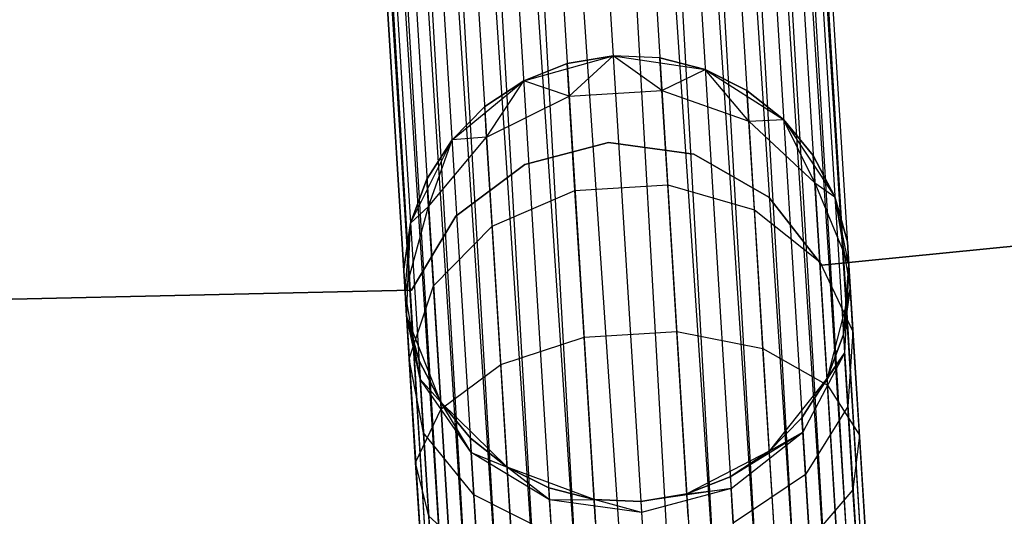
# Model space of a CAD drawing. Extents: x -102 to 102, y -101 to 102.
# Tile 276 of 481: x 1.04 to 5.44, y -61.42 to -59.2. Entities that reach past the tile are written whole.
import ezdxf

# ---------------------------------------------------------------- set-up
doc = ezdxf.new("R2010")
doc.units = 0
doc.header["$LTSCALE"] = 25.4
doc.layers.get('0').update_dxf_attribs({"linetype": 'CONTINUOUS'})

# ---------------------------------------------------------------- blocks, each defined once
blk = doc.blocks.new('NL2500011659_STL')
at = {"color": 0}
for p, q in [((3.687, -43.1288, -7.3955), (5.9882, -80.4389, -7.3955)), ((3.687, -43.1288, -7.6045), (5.9882, -80.4389, -7.3955)), ((5.9449, -80.4415, -7.809), (3.687, -43.1288, -7.6045)), ((3.687, -43.1288, -7.6045), (5.9882, -80.4389, -7.3955)), ((3.687, -43.1288, -7.3955), (5.9882, -80.4389, -7.3955)), ((5.9449, -80.4415, -7.809), (3.687, -43.1288, -7.6045)), ((5.5823, -80.4639, -6.691), (3.1004, -43.165, -6.5865)), ((3.1004, -43.165, -6.5865), (5.2031, -80.4873, -6.5218)), ((3.1004, -43.165, -6.5865), (5.2031, -80.4873, -6.5218)), ((5.5823, -80.4639, -6.691), (3.1004, -43.165, -6.5865)), ((3.1004, -43.165, -8.4135), (5.4016, -80.4751, -8.4135)), ((3.1004, -43.165, -8.4135), (5.4016, -80.4751, -8.4135)), ((3.2811, -43.1538, -6.691), (5.5823, -80.4639, -6.691)), ((3.2811, -43.1538, -6.691), (5.5823, -80.4639, -6.691)), ((5.4016, -80.4751, -8.4135), (3.2811, -43.1538, -8.309)), ((3.2811, -43.1538, -8.309), (5.7373, -80.4543, -8.1691)), ((3.2811, -43.1538, -8.309), (5.7373, -80.4543, -8.1691)), ((5.4016, -80.4751, -8.4135), (3.2811, -43.1538, -8.309)), ((5.86, -80.4468, -7), (3.4361, -43.1443, -6.8309)), ((3.4361, -43.1443, -6.8309), (5.5823, -80.4639, -6.691)), ((3.4361, -43.1443, -6.8309), (5.5823, -80.4639, -6.691)), ((5.86, -80.4468, -7), (3.4361, -43.1443, -6.8309)), ((3.4361, -43.1443, -8.1691), (5.7373, -80.4543, -8.1691)), ((3.4361, -43.1443, -8.1691), (5.7373, -80.4543, -8.1691)), ((3.5588, -43.1367, -7), (5.86, -80.4468, -7)), ((3.5588, -43.1367, -7), (5.86, -80.4468, -7)), ((5.7373, -80.4543, -8.1691), (3.5588, -43.1367, -8)), ((3.5588, -43.1367, -8), (5.9449, -80.4415, -7.809)), ((3.5588, -43.1367, -8), (5.9449, -80.4415, -7.809)), ((5.7373, -80.4543, -8.1691), (3.5588, -43.1367, -8)), ((5.9882, -80.4389, -7.3955), (3.6437, -43.1315, -7.191)), ((3.6437, -43.1315, -7.191), (5.86, -80.4468, -7)), ((3.6437, -43.1315, -7.191), (5.86, -80.4468, -7)), ((5.9882, -80.4389, -7.3955), (3.6437, -43.1315, -7.191)), ((3.6437, -43.1315, -7.809), (5.9449, -80.4415, -7.809)), ((3.6437, -43.1315, -7.809), (5.9449, -80.4415, -7.809)), ((2.2884, -43.2151, -8.4135), (4.5896, -80.5251, -8.4135)), ((2.2884, -43.2151, -8.4135), (4.5896, -80.5251, -8.4135)), ((4.7881, -80.5129, -6.5218), (2.2884, -43.2151, -6.5865)), ((2.2884, -43.2151, -6.5865), (4.4089, -80.5363, -6.691)), ((2.2884, -43.2151, -6.5865), (4.4089, -80.5363, -6.691)), ((4.7881, -80.5129, -6.5218), (2.2884, -43.2151, -6.5865)), ((4.5896, -80.5251, -8.4135), (2.4869, -43.2028, -8.4782)), ((2.4869, -43.2028, -8.4782), (4.9956, -80.5001, -8.5)), ((4.5896, -80.5251, -8.4135), (2.4869, -43.2028, -8.4782)), ((2.4869, -43.2028, -6.5218), (4.7881, -80.5129, -6.5218)), ((2.4869, -43.2028, -6.5218), (4.7881, -80.5129, -6.5218)), ((2.4869, -43.2028, -8.4782), (4.9956, -80.5001, -8.5)), ((2.6944, -43.19, -6.5), (4.9956, -80.5001, -6.5)), ((2.6944, -43.19, -6.5), (4.9956, -80.5001, -6.5)), ((2.6944, -43.19, -8.5), (4.9956, -80.5001, -8.5)), ((2.6944, -43.19, -8.5), (4.9956, -80.5001, -8.5)), ((2.9019, -43.1772, -6.5218), (5.2031, -80.4873, -6.5218)), ((2.9019, -43.1772, -6.5218), (5.2031, -80.4873, -6.5218)), ((2.9019, -43.1772, -8.4782), (4.9956, -80.5001, -8.5)), ((2.9019, -43.1772, -8.4782), (4.9956, -80.5001, -8.5)), ((2.9019, -43.1772, -8.4782), (5.4016, -80.4751, -8.4135)), ((2.9019, -43.1772, -8.4782), (5.4016, -80.4751, -8.4135)), ((4.003, -80.5613, -7.3955), (1.7018, -43.2512, -7.6045)), ((1.7018, -43.2512, -7.3955), (4.003, -80.5613, -7.3955)), ((4.003, -80.5613, -7.3955), (1.7018, -43.2512, -7.6045)), ((1.7018, -43.2512, -7.6045), (4.0464, -80.5586, -7.809)), ((1.7018, -43.2512, -7.6045), (4.0464, -80.5586, -7.809)), ((1.7018, -43.2512, -7.3955), (4.003, -80.5613, -7.3955)), ((1.7452, -43.2486, -7.809), (4.0464, -80.5586, -7.809)), ((1.7452, -43.2486, -7.809), (4.0464, -80.5586, -7.809)), ((4.1312, -80.5534, -7), (1.7452, -43.2486, -7.191)), ((1.7452, -43.2486, -7.191), (4.003, -80.5613, -7.3955)), ((1.7452, -43.2486, -7.191), (4.003, -80.5613, -7.3955)), ((4.1312, -80.5534, -7), (1.7452, -43.2486, -7.191)), ((4.0464, -80.5586, -7.809), (1.83, -43.2433, -8)), ((1.83, -43.2433, -8), (4.2539, -80.5458, -8.1691)), ((1.83, -43.2433, -8), (4.2539, -80.5458, -8.1691)), ((4.0464, -80.5586, -7.809), (1.83, -43.2433, -8)), ((1.83, -43.2433, -7), (4.1312, -80.5534, -7)), ((1.83, -43.2433, -7), (4.1312, -80.5534, -7)), ((1.9527, -43.2358, -8.1691), (4.2539, -80.5458, -8.1691)), ((1.9527, -43.2358, -8.1691), (4.2539, -80.5458, -8.1691)), ((4.4089, -80.5363, -6.691), (1.9527, -43.2358, -6.8309)), ((1.9527, -43.2358, -6.8309), (4.1312, -80.5534, -7)), ((1.9527, -43.2358, -6.8309), (4.1312, -80.5534, -7)), ((4.4089, -80.5363, -6.691), (1.9527, -43.2358, -6.8309)), ((4.2539, -80.5458, -8.1691), (2.1077, -43.2262, -8.309)), ((2.1077, -43.2262, -8.309), (4.5896, -80.5251, -8.4135)), ((2.1077, -43.2262, -8.309), (4.5896, -80.5251, -8.4135)), ((4.2539, -80.5458, -8.1691), (2.1077, -43.2262, -8.309)), ((2.1077, -43.2262, -6.691), (4.4089, -80.5363, -6.691)), ((2.1077, -43.2262, -6.691), (4.4089, -80.5363, -6.691)), ((3.291, -59.4706, -314), (3.6917, -59.3593, -314)), ((3.291, -59.4706, -314), (3.6917, -59.3593, -314)), ((3.6917, -59.3593, -309.5), (3.4855, -59.3939, -309.5)), ((3.4855, -59.3939, -309.5), (3.6917, -59.3593, -314)), ((3.6917, -59.3593, -309.5), (3.4855, -59.3939, -309.5)), ((3.4855, -59.3939, -309.5), (3.6917, -59.3593, -314)), ((3.4945, -59.5394, -308.5797), (3.6917, -59.3593, -309.5)), ((3.4945, -59.5394, -308.5797), (3.6917, -59.3593, -309.5)), ((3.6917, -59.3593, -314), (4.103, -59.4205, -314)), ((3.9095, -59.5138, -308.5797), (3.6917, -59.3593, -309.5)), ((3.9095, -59.5138, -308.5797), (3.6917, -59.3593, -309.5)), ((3.9006, -59.3683, -309.5), (3.6917, -59.3593, -309.5)), ((3.6917, -59.3593, -309.5), (3.6917, -59.3593, -314)), ((3.6917, -59.3593, -309.5), (3.6917, -59.3593, -314)), ((3.9006, -59.3683, -309.5), (3.6917, -59.3593, -309.5)), ((3.9006, -59.3683, -309.5), (3.6917, -59.3593, -314)), ((3.9006, -59.3683, -309.5), (3.6917, -59.3593, -314)), ((3.6917, -59.3593, -314), (4.103, -59.4205, -314)), ((3.9095, -59.5138, -308.5797), (3.9006, -59.3683, -309.5)), ((3.9095, -59.5138, -308.5797), (3.9006, -59.3683, -309.5)), ((4.103, -59.4205, -309.5), (3.9006, -59.3683, -309.5)), ((3.9006, -59.3683, -309.5), (4.103, -59.4205, -314)), ((3.9006, -59.3683, -309.5), (4.103, -59.4205, -314)), ((4.103, -59.4205, -309.5), (3.9006, -59.3683, -309.5)), ((3.4855, -59.3939, -309.5), (3.291, -59.4706, -309.5)), ((3.291, -59.4706, -314), (3.4855, -59.3939, -309.5)), ((3.4855, -59.3939, -309.5), (3.291, -59.4706, -309.5)), ((3.291, -59.4706, -314), (3.4855, -59.3939, -309.5)), ((3.4945, -59.5394, -308.5797), (3.4855, -59.3939, -309.5)), ((3.4945, -59.5394, -308.5797), (3.4855, -59.3939, -309.5)), ((3.9095, -59.5138, -308.5797), (4.103, -59.4205, -309.5)), ((3.9095, -59.5138, -308.5797), (4.103, -59.4205, -309.5)), ((4.103, -59.4205, -314), (4.4538, -59.6438, -314)), ((4.2986, -59.651, -308.632), (4.103, -59.4205, -309.5)), ((4.2986, -59.651, -308.632), (4.103, -59.4205, -309.5)), ((4.2901, -59.5137, -309.5), (4.103, -59.4205, -309.5)), ((4.103, -59.4205, -314), (4.2901, -59.5137, -309.5)), ((4.103, -59.4205, -314), (4.4538, -59.6438, -314)), ((4.103, -59.4205, -309.5), (4.103, -59.4205, -314)), ((4.103, -59.4205, -309.5), (4.103, -59.4205, -314)), ((4.2901, -59.5137, -309.5), (4.103, -59.4205, -309.5)), ((4.103, -59.4205, -314), (4.2901, -59.5137, -309.5)), ((2.9703, -59.7353, -314), (3.291, -59.4706, -314)), ((2.9703, -59.7353, -314), (3.291, -59.4706, -314)), ((3.291, -59.4706, -309.5), (3.1168, -59.5861, -309.5)), ((3.1168, -59.5861, -309.5), (3.291, -59.4706, -314)), ((3.1168, -59.5861, -309.5), (3.291, -59.4706, -314)), ((3.291, -59.4706, -309.5), (3.1168, -59.5861, -309.5)), ((3.1252, -59.7233, -308.632), (3.291, -59.4706, -309.5)), ((3.1252, -59.7233, -308.632), (3.291, -59.4706, -309.5)), ((3.4945, -59.5394, -308.5797), (3.291, -59.4706, -309.5)), ((3.4945, -59.5394, -308.5797), (3.291, -59.4706, -309.5)), ((3.291, -59.4706, -309.5), (3.291, -59.4706, -314)), ((3.291, -59.4706, -309.5), (3.291, -59.4706, -314)), ((3.4945, -59.5394, -308.5797), (3.9095, -59.5138, -308.5797)), ((3.4945, -59.5394, -308.5797), (3.9095, -59.5138, -308.5797)), ((3.9095, -59.5138, -308.5797), (4.2986, -59.651, -308.632)), ((3.9356, -59.936, -307.7495), (3.9095, -59.5138, -308.5797)), ((3.9356, -59.936, -307.7495), (3.9095, -59.5138, -308.5797)), ((3.9095, -59.5138, -308.5797), (4.2986, -59.651, -308.632)), ((4.2986, -59.651, -308.632), (4.2901, -59.5137, -309.5)), ((4.2986, -59.651, -308.632), (4.2901, -59.5137, -309.5)), ((4.4538, -59.6438, -309.5), (4.2901, -59.5137, -309.5)), ((4.2901, -59.5137, -309.5), (4.4538, -59.6438, -314)), ((4.2901, -59.5137, -309.5), (4.4538, -59.6438, -314)), ((4.4538, -59.6438, -309.5), (4.2901, -59.5137, -309.5)), ((3.1252, -59.7233, -308.632), (3.4945, -59.5394, -308.5797)), ((3.1252, -59.7233, -308.632), (3.4945, -59.5394, -308.5797)), ((3.5205, -59.9616, -307.7495), (3.4945, -59.5394, -308.5797)), ((3.5205, -59.9616, -307.7495), (3.4945, -59.5394, -308.5797)), ((3.1168, -59.5861, -309.5), (2.9703, -59.7353, -309.5)), ((2.9703, -59.7353, -314), (3.1168, -59.5861, -309.5)), ((3.1168, -59.5861, -309.5), (2.9703, -59.7353, -309.5)), ((2.9703, -59.7353, -314), (3.1168, -59.5861, -309.5)), ((3.1252, -59.7233, -308.632), (3.1168, -59.5861, -309.5)), ((3.1252, -59.7233, -308.632), (3.1168, -59.5861, -309.5)), ((4.2986, -59.651, -308.632), (4.4538, -59.6438, -309.5)), ((4.2986, -59.651, -308.632), (4.4538, -59.6438, -309.5)), ((4.4538, -59.6438, -314), (4.6835, -59.9904, -314)), ((4.5944, -59.9272, -308.7274), (4.4538, -59.6438, -309.5)), ((4.5944, -59.9272, -308.7274), (4.4538, -59.6438, -309.5)), ((4.5869, -59.805, -309.5), (4.4538, -59.6438, -309.5)), ((4.4538, -59.6438, -314), (4.5869, -59.805, -309.5)), ((4.4538, -59.6438, -314), (4.6835, -59.9904, -314)), ((4.4538, -59.6438, -309.5), (4.4538, -59.6438, -314)), ((4.4538, -59.6438, -309.5), (4.4538, -59.6438, -314)), ((4.5869, -59.805, -309.5), (4.4538, -59.6438, -309.5)), ((4.4538, -59.6438, -314), (4.5869, -59.805, -309.5)), ((4.2986, -59.651, -308.632), (4.5944, -59.9272, -308.7274)), ((4.3231, -60.0492, -307.8489), (4.2986, -59.651, -308.632)), ((4.3231, -60.0492, -307.8489), (4.2986, -59.651, -308.632)), ((4.2986, -59.651, -308.632), (4.5944, -59.9272, -308.7274)), ((2.785, -60.1075, -314), (2.9703, -59.7353, -314)), ((2.785, -60.1075, -314), (2.9703, -59.7353, -314)), ((2.9703, -59.7353, -309.5), (2.8581, -59.9117, -309.5)), ((2.8581, -59.9117, -309.5), (2.9703, -59.7353, -314)), ((2.8581, -59.9117, -309.5), (2.9703, -59.7353, -314)), ((2.9703, -59.7353, -309.5), (2.8581, -59.9117, -309.5)), ((2.8656, -60.0338, -308.7274), (3.1252, -59.7233, -308.632)), ((2.8656, -60.0338, -308.7274), (3.1252, -59.7233, -308.632)), ((2.8656, -60.0338, -308.7274), (2.9703, -59.7353, -309.5)), ((2.8656, -60.0338, -308.7274), (2.9703, -59.7353, -309.5)), ((3.1252, -59.7233, -308.632), (2.9703, -59.7353, -309.5)), ((3.1252, -59.7233, -308.632), (2.9703, -59.7353, -309.5)), ((2.9703, -59.7353, -309.5), (2.9703, -59.7353, -314)), ((2.9703, -59.7353, -309.5), (2.9703, -59.7353, -314)), ((3.1498, -60.1216, -307.8489), (3.1252, -59.7233, -308.632)), ((3.1498, -60.1216, -307.8489), (3.1252, -59.7233, -308.632)), ((3.6701, -59.7476, -312), (3.2964, -59.8451, -312)), ((3.2964, -59.8451, -314), (3.6701, -59.7476, -314)), ((3.2964, -59.8451, -314), (3.6701, -59.7476, -314)), ((3.6701, -59.7476, -312), (3.2964, -59.8451, -312)), ((4.0529, -59.7989, -312), (3.6701, -59.7476, -312)), ((3.6701, -59.7476, -312), (3.6701, -59.7476, -314)), ((3.6701, -59.7476, -314), (4.0529, -59.7989, -314)), ((3.6701, -59.7476, -312), (3.6701, -59.7476, -314)), ((3.6701, -59.7476, -314), (4.0529, -59.7989, -314)), ((4.0529, -59.7989, -312), (3.6701, -59.7476, -312)), ((4.3877, -59.9914, -312), (4.0529, -59.7989, -312)), ((4.0529, -59.7989, -312), (4.0529, -59.7989, -314)), ((4.0529, -59.7989, -314), (4.3877, -59.9914, -314)), ((4.0529, -59.7989, -312), (4.0529, -59.7989, -314)), ((4.0529, -59.7989, -314), (4.3877, -59.9914, -314)), ((4.3877, -59.9914, -312), (4.0529, -59.7989, -312)), ((4.5944, -59.9272, -308.7274), (4.5869, -59.805, -309.5)), ((4.5944, -59.9272, -308.7274), (4.5869, -59.805, -309.5)), ((4.6835, -59.9904, -309.5), (4.5869, -59.805, -309.5)), ((4.5869, -59.805, -309.5), (4.6835, -59.9904, -314)), ((4.5869, -59.805, -309.5), (4.6835, -59.9904, -314)), ((4.6835, -59.9904, -309.5), (4.5869, -59.805, -309.5)), ((3.2964, -59.8451, -312), (2.9876, -60.0771, -312)), ((2.9876, -60.0771, -314), (3.2964, -59.8451, -314)), ((2.9876, -60.0771, -314), (3.2964, -59.8451, -314)), ((3.2964, -59.8451, -312), (2.9876, -60.0771, -312)), ((3.2964, -59.8451, -312), (3.2964, -59.8451, -314)), ((3.2964, -59.8451, -312), (3.2964, -59.8451, -314)), ((2.8581, -59.9117, -309.5), (2.785, -60.1075, -309.5)), ((2.785, -60.1075, -314), (2.8581, -59.9117, -309.5)), ((2.8581, -59.9117, -309.5), (2.785, -60.1075, -309.5)), ((2.785, -60.1075, -314), (2.8581, -59.9117, -309.5)), ((2.8656, -60.0338, -308.7274), (2.8581, -59.9117, -309.5)), ((2.8656, -60.0338, -308.7274), (2.8581, -59.9117, -309.5)), ((3.5205, -59.9616, -307.7495), (3.9356, -59.936, -307.7495)), ((3.5205, -59.9616, -307.7495), (3.9356, -59.936, -307.7495)), ((3.9356, -59.936, -307.7495), (4.3231, -60.0492, -307.8489)), ((3.9761, -60.5936, -307.0906), (3.9356, -59.936, -307.7495)), ((3.9761, -60.5936, -307.0906), (3.9356, -59.936, -307.7495)), ((3.9356, -59.936, -307.7495), (4.3231, -60.0492, -307.8489)), ((4.5944, -59.9272, -308.7274), (4.6835, -59.9904, -309.5)), ((4.5944, -59.9272, -308.7274), (4.6835, -59.9904, -309.5)), ((4.5944, -59.9272, -308.7274), (4.7458, -60.2947, -308.8497)), ((4.6162, -60.2816, -308.0305), (4.5944, -59.9272, -308.7274)), ((4.6162, -60.2816, -308.0305), (4.5944, -59.9272, -308.7274)), ((4.5944, -59.9272, -308.7274), (4.7458, -60.2947, -308.8497)), ((3.1498, -60.1216, -307.8489), (3.5205, -59.9616, -307.7495)), ((3.1498, -60.1216, -307.8489), (3.5205, -59.9616, -307.7495)), ((3.5611, -60.6192, -307.0906), (3.5205, -59.9616, -307.7495)), ((3.5611, -60.6192, -307.0906), (3.5205, -59.9616, -307.7495)), ((4.6246, -60.2965, -312), (4.3877, -59.9914, -312)), ((4.3877, -59.9914, -312), (4.3877, -59.9914, -314)), ((4.3877, -59.9914, -314), (4.6246, -60.2965, -314)), ((4.3877, -59.9914, -312), (4.3877, -59.9914, -314)), ((4.3877, -59.9914, -314), (4.6246, -60.2965, -314)), ((4.6246, -60.2965, -312), (4.3877, -59.9914, -312)), ((4.6835, -59.9904, -314), (4.7523, -60.4005, -314)), ((4.7458, -60.2947, -308.8497), (4.6835, -59.9904, -309.5)), ((4.7458, -60.2947, -308.8497), (4.6835, -59.9904, -309.5)), ((4.7395, -60.1918, -309.5), (4.6835, -59.9904, -309.5)), ((4.6835, -59.9904, -314), (4.7395, -60.1918, -309.5)), ((4.6835, -59.9904, -314), (4.7523, -60.4005, -314)), ((4.6835, -59.9904, -309.5), (4.6835, -59.9904, -314)), ((4.6835, -59.9904, -309.5), (4.6835, -59.9904, -314)), ((4.7395, -60.1918, -309.5), (4.6835, -59.9904, -309.5)), ((4.6835, -59.9904, -314), (4.7395, -60.1918, -309.5)), ((2.7605, -60.4171, -308.8497), (2.8656, -60.0338, -308.7274)), ((2.7605, -60.4171, -308.8497), (2.8656, -60.0338, -308.7274)), ((2.8656, -60.0338, -308.7274), (2.785, -60.1075, -309.5)), ((2.8656, -60.0338, -308.7274), (2.785, -60.1075, -309.5)), ((2.8875, -60.3882, -308.0305), (2.8656, -60.0338, -308.7274)), ((2.8875, -60.3882, -308.0305), (2.8656, -60.0338, -308.7274)), ((7.4161, -60.0178, -312), (4.6246, -60.2965, -312)), ((4.6246, -60.2965, -314), (7.4161, -60.0178, -314)), ((4.6246, -60.2965, -314), (7.4161, -60.0178, -314)), ((7.4161, -60.0178, -312), (4.6246, -60.2965, -312)), ((2.9876, -60.0771, -312), (2.7897, -60.4087, -312)), ((2.7897, -60.4087, -314), (2.9876, -60.0771, -314)), ((2.7897, -60.4087, -314), (2.9876, -60.0771, -314)), ((2.9876, -60.0771, -312), (2.7897, -60.4087, -312)), ((2.9876, -60.0771, -312), (2.9876, -60.0771, -314)), ((2.9876, -60.0771, -312), (2.9876, -60.0771, -314)), ((4.3231, -60.0492, -307.8489), (4.6162, -60.2816, -308.0305)), ((4.3614, -60.6695, -307.2274), (4.3231, -60.0492, -307.8489)), ((4.3614, -60.6695, -307.2274), (4.3231, -60.0492, -307.8489)), ((4.3231, -60.0492, -307.8489), (4.6162, -60.2816, -308.0305)), ((2.785, -60.1075, -309.5), (2.7542, -60.3143, -309.5)), ((2.7542, -60.3143, -309.5), (2.785, -60.1075, -314)), ((2.7542, -60.3143, -309.5), (2.785, -60.1075, -314)), ((2.785, -60.1075, -309.5), (2.7542, -60.3143, -309.5)), ((2.7605, -60.4171, -308.8497), (2.785, -60.1075, -309.5)), ((2.7605, -60.4171, -308.8497), (2.785, -60.1075, -309.5)), ((2.7671, -60.523, -314), (2.785, -60.1075, -314)), ((2.7671, -60.523, -314), (2.785, -60.1075, -314)), ((2.785, -60.1075, -309.5), (2.785, -60.1075, -314)), ((2.785, -60.1075, -309.5), (2.785, -60.1075, -314)), ((2.8875, -60.3882, -308.0305), (3.1498, -60.1216, -307.8489)), ((2.8875, -60.3882, -308.0305), (3.1498, -60.1216, -307.8489)), ((3.1881, -60.7418, -307.2274), (3.1498, -60.1216, -307.8489)), ((3.1881, -60.7418, -307.2274), (3.1498, -60.1216, -307.8489)), ((4.7458, -60.2947, -308.8497), (4.7395, -60.1918, -309.5)), ((4.7395, -60.1918, -309.5), (4.7523, -60.4005, -314)), ((4.7458, -60.2947, -308.8497), (4.7395, -60.1918, -309.5)), ((4.7395, -60.1918, -309.5), (4.7523, -60.4005, -314)), ((4.6162, -60.2816, -308.0305), (4.7642, -60.593, -308.263)), ((4.6503, -60.8336, -307.4774), (4.6162, -60.2816, -308.0305)), ((4.6503, -60.8336, -307.4774), (4.6162, -60.2816, -308.0305)), ((4.6162, -60.2816, -308.0305), (4.7642, -60.593, -308.263)), ((4.6246, -60.2965, -312), (4.6246, -60.2965, -314)), ((4.6246, -60.2965, -312), (4.6246, -60.2965, -314)), ((4.7215, -60.6073, -309.5), (4.7458, -60.2947, -308.8497)), ((4.7215, -60.6073, -309.5), (4.7458, -60.2947, -308.8497)), ((4.7458, -60.2947, -308.8497), (4.7266, -60.6899, -308.9774)), ((4.7458, -60.2947, -308.8497), (4.7266, -60.6899, -308.9774)), ((4.7523, -60.4005, -309.5), (4.7458, -60.2947, -308.8497)), ((4.7523, -60.4005, -309.5), (4.7458, -60.2947, -308.8497)), ((4.7642, -60.593, -308.263), (4.7458, -60.2947, -308.8497)), ((4.7642, -60.593, -308.263), (4.7458, -60.2947, -308.8497)), ((2.7605, -60.4171, -308.8497), (2.7542, -60.3143, -309.5)), ((2.7671, -60.523, -314), (2.7542, -60.3143, -309.5)), ((2.7605, -60.4171, -308.8497), (2.7542, -60.3143, -309.5)), ((2.7671, -60.523, -314), (2.7542, -60.3143, -309.5)), ((2.7789, -60.7155, -308.263), (2.8875, -60.3882, -308.0305)), ((2.7789, -60.7155, -308.263), (2.8875, -60.3882, -308.0305)), ((2.9215, -60.9402, -307.4774), (2.8875, -60.3882, -308.0305)), ((2.9215, -60.9402, -307.4774), (2.8875, -60.3882, -308.0305)), ((2.7897, -60.4087, -312), (-0.0156, -60.4724, -312)), ((-0.0156, -60.4724, -314), (2.7897, -60.4087, -314)), ((-0.0156, -60.4724, -314), (2.7897, -60.4087, -314)), ((2.7897, -60.4087, -312), (-0.0156, -60.4724, -312)), ((2.8281, -60.807, -308.9774), (2.7605, -60.4171, -308.8497)), ((2.7605, -60.4171, -308.8497), (2.7671, -60.523, -309.5)), ((2.7605, -60.4171, -308.8497), (2.7671, -60.523, -309.5)), ((2.7789, -60.7155, -308.263), (2.7605, -60.4171, -308.8497)), ((2.8281, -60.807, -308.9774), (2.7605, -60.4171, -308.8497)), ((2.7789, -60.7155, -308.263), (2.7605, -60.4171, -308.8497)), ((2.7897, -60.4087, -312), (2.7897, -60.4087, -314)), ((2.7897, -60.4087, -312), (2.7897, -60.4087, -314)), ((4.7523, -60.4005, -314), (4.6484, -60.8031, -314)), ((4.7523, -60.4005, -314), (4.6484, -60.8031, -314)), ((4.7215, -60.6073, -309.5), (4.7523, -60.4005, -309.5)), ((4.7523, -60.4005, -314), (4.7215, -60.6073, -309.5)), ((4.7215, -60.6073, -309.5), (4.7523, -60.4005, -309.5)), ((4.7523, -60.4005, -314), (4.7215, -60.6073, -309.5)), ((4.7523, -60.4005, -309.5), (4.7523, -60.4005, -314)), ((4.7523, -60.4005, -309.5), (4.7523, -60.4005, -314)), ((2.9196, -60.9098, -314), (2.7671, -60.523, -314)), ((2.8281, -60.807, -308.9774), (2.7671, -60.523, -309.5)), ((2.7671, -60.523, -309.5), (2.823, -60.7244, -309.5)), ((2.8281, -60.807, -308.9774), (2.7671, -60.523, -309.5)), ((2.7671, -60.523, -309.5), (2.7671, -60.523, -314)), ((2.823, -60.7244, -309.5), (2.7671, -60.523, -314)), ((2.9196, -60.9098, -314), (2.7671, -60.523, -314)), ((2.823, -60.7244, -309.5), (2.7671, -60.523, -314)), ((2.7671, -60.523, -309.5), (2.823, -60.7244, -309.5)), ((2.7671, -60.523, -309.5), (2.7671, -60.523, -314)), ((3.5611, -60.6192, -307.0906), (3.9761, -60.5936, -307.0906)), ((3.5611, -60.6192, -307.0906), (3.9761, -60.5936, -307.0906)), ((3.9761, -60.5936, -307.0906), (4.3614, -60.6695, -307.2274)), ((4.0272, -61.4223, -306.6676), (3.9761, -60.5936, -307.0906)), ((4.0272, -61.4223, -306.6676), (3.9761, -60.5936, -307.0906)), ((3.9761, -60.5936, -307.0906), (4.3614, -60.6695, -307.2274)), ((4.6484, -60.8031, -309.5), (4.7215, -60.6073, -309.5)), ((4.7215, -60.6073, -309.5), (4.6484, -60.8031, -314)), ((4.7215, -60.6073, -309.5), (4.6484, -60.8031, -314)), ((4.6484, -60.8031, -309.5), (4.7215, -60.6073, -309.5)), ((4.7215, -60.6073, -309.5), (4.7266, -60.6899, -308.9774)), ((4.7215, -60.6073, -309.5), (4.7266, -60.6899, -308.9774)), ((4.7642, -60.593, -308.263), (4.7414, -60.9296, -308.5061)), ((4.7642, -60.593, -308.263), (4.7414, -60.9296, -308.5061)), ((4.7929, -61.0577, -307.7974), (4.7642, -60.593, -308.263)), ((4.7929, -61.0577, -307.7974), (4.7642, -60.593, -308.263)), ((3.1881, -60.7418, -307.2274), (3.5611, -60.6192, -307.0906)), ((3.1881, -60.7418, -307.2274), (3.5611, -60.6192, -307.0906)), ((3.6122, -61.4479, -306.6676), (3.5611, -60.6192, -307.0906)), ((3.6122, -61.4479, -306.6676), (3.5611, -60.6192, -307.0906)), ((4.3614, -60.6695, -307.2274), (4.6503, -60.8336, -307.4774)), ((4.4096, -61.451, -306.8285), (4.3614, -60.6695, -307.2274)), ((4.4096, -61.451, -306.8285), (4.3614, -60.6695, -307.2274)), ((4.3614, -60.6695, -307.2274), (4.6503, -60.8336, -307.4774)), ((4.5362, -60.9795, -309.5), (4.7266, -60.6899, -308.9774)), ((4.5362, -60.9795, -309.5), (4.7266, -60.6899, -308.9774)), ((4.7266, -60.6899, -308.9774), (4.5402, -61.0445, -309.0887)), ((4.7266, -60.6899, -308.9774), (4.5402, -61.0445, -309.0887)), ((4.6484, -60.8031, -309.5), (4.7266, -60.6899, -308.9774)), ((4.6484, -60.8031, -309.5), (4.7266, -60.6899, -308.9774)), ((4.7414, -60.9296, -308.5061), (4.7266, -60.6899, -308.9774)), ((4.7414, -60.9296, -308.5061), (4.7266, -60.6899, -308.9774)), ((2.8429, -61.0467, -308.5061), (2.7789, -60.7155, -308.263)), ((2.8076, -61.1802, -307.7974), (2.7789, -60.7155, -308.263)), ((2.8429, -61.0467, -308.5061), (2.7789, -60.7155, -308.263)), ((2.8076, -61.1802, -307.7974), (2.7789, -60.7155, -308.263)), ((2.8281, -60.807, -308.9774), (2.823, -60.7244, -309.5)), ((2.823, -60.7244, -309.5), (2.9196, -60.9098, -309.5)), ((2.8281, -60.807, -308.9774), (2.823, -60.7244, -309.5)), ((2.9196, -60.9098, -314), (2.823, -60.7244, -309.5)), ((2.823, -60.7244, -309.5), (2.9196, -60.9098, -309.5)), ((2.9196, -60.9098, -314), (2.823, -60.7244, -309.5)), ((2.9215, -60.9402, -307.4774), (3.1881, -60.7418, -307.2274)), ((2.9215, -60.9402, -307.4774), (3.1881, -60.7418, -307.2274)), ((3.2363, -61.5234, -306.8285), (3.1881, -60.7418, -307.2274)), ((3.2363, -61.5234, -306.8285), (3.1881, -60.7418, -307.2274)), ((3.0567, -61.136, -309.0887), (2.8281, -60.807, -308.9774)), ((2.8281, -60.807, -308.9774), (2.9196, -60.9098, -309.5)), ((2.8281, -60.807, -308.9774), (2.9196, -60.9098, -309.5)), ((2.8429, -61.0467, -308.5061), (2.8281, -60.807, -308.9774)), ((3.0567, -61.136, -309.0887), (2.8281, -60.807, -308.9774)), ((2.8429, -61.0467, -308.5061), (2.8281, -60.807, -308.9774)), ((4.6484, -60.8031, -314), (4.3897, -61.1287, -314)), ((4.6484, -60.8031, -314), (4.3897, -61.1287, -314)), ((4.5362, -60.9795, -309.5), (4.6484, -60.8031, -309.5)), ((4.6484, -60.8031, -314), (4.5362, -60.9795, -309.5)), ((4.5362, -60.9795, -309.5), (4.6484, -60.8031, -309.5)), ((4.6484, -60.8031, -314), (4.5362, -60.9795, -309.5)), ((4.6484, -60.8031, -309.5), (4.6484, -60.8031, -314)), ((4.6484, -60.8031, -309.5), (4.6484, -60.8031, -314)), ((4.6503, -60.8336, -307.4774), (4.7929, -61.0577, -307.7974)), ((4.6932, -61.5292, -307.1223), (4.6503, -60.8336, -307.4774)), ((4.6932, -61.5292, -307.1223), (4.6503, -60.8336, -307.4774)), ((4.6503, -60.8336, -307.4774), (4.7929, -61.0577, -307.7974)), ((3.2164, -61.2011, -314), (2.9196, -60.9098, -314)), ((3.0567, -61.136, -309.0887), (2.9196, -60.9098, -309.5)), ((2.9196, -60.9098, -309.5), (3.0527, -61.071, -309.5)), ((3.0567, -61.136, -309.0887), (2.9196, -60.9098, -309.5)), ((3.0527, -61.071, -309.5), (2.9196, -60.9098, -314)), ((3.2164, -61.2011, -314), (2.9196, -60.9098, -314)), ((3.0527, -61.071, -309.5), (2.9196, -60.9098, -314)), ((2.9196, -60.9098, -309.5), (3.0527, -61.071, -309.5)), ((2.9196, -60.9098, -309.5), (2.9196, -60.9098, -314)), ((2.9196, -60.9098, -309.5), (2.9196, -60.9098, -314)), ((2.8076, -61.1802, -307.7974), (2.9215, -60.9402, -307.4774)), ((2.8076, -61.1802, -307.7974), (2.9215, -60.9402, -307.4774)), ((2.9644, -61.6358, -307.1223), (2.9215, -60.9402, -307.4774)), ((2.9644, -61.6358, -307.1223), (2.9215, -60.9402, -307.4774)), ((4.7414, -60.9296, -308.5061), (4.5518, -61.2332, -308.7177)), ((4.7414, -60.9296, -308.5061), (4.5518, -61.2332, -308.7177)), ((4.7644, -61.303, -308.132), (4.7414, -60.9296, -308.5061)), ((4.7644, -61.303, -308.132), (4.7414, -60.9296, -308.5061)), ((4.3897, -61.1287, -309.5), (4.5362, -60.9795, -309.5)), ((4.5362, -60.9795, -309.5), (4.3897, -61.1287, -314)), ((4.5362, -60.9795, -309.5), (4.3897, -61.1287, -314)), ((4.3897, -61.1287, -309.5), (4.5362, -60.9795, -309.5)), ((4.5402, -61.0445, -309.0887), (4.5362, -60.9795, -309.5)), ((4.5402, -61.0445, -309.0887), (4.5362, -60.9795, -309.5)), ((3.0684, -61.3247, -308.7177), (2.8429, -61.0467, -308.5061)), ((2.8659, -61.4201, -308.132), (2.8429, -61.0467, -308.5061)), ((3.0684, -61.3247, -308.7177), (2.8429, -61.0467, -308.5061)), ((2.8659, -61.4201, -308.132), (2.8429, -61.0467, -308.5061)), ((4.2155, -61.2442, -309.5), (4.5402, -61.0445, -309.0887)), ((4.2155, -61.2442, -309.5), (4.5402, -61.0445, -309.0887)), ((4.2187, -61.2972, -309.1643), (4.5402, -61.0445, -309.0887)), ((4.2187, -61.2972, -309.1643), (4.5402, -61.0445, -309.0887)), ((4.3897, -61.1287, -309.5), (4.5402, -61.0445, -309.0887)), ((4.3897, -61.1287, -309.5), (4.5402, -61.0445, -309.0887)), ((4.5518, -61.2332, -308.7177), (4.5402, -61.0445, -309.0887)), ((4.5518, -61.2332, -308.7177), (4.5402, -61.0445, -309.0887)), ((4.7929, -61.0577, -307.7974), (4.7644, -61.303, -308.132)), ((4.7929, -61.0577, -307.7974), (4.7644, -61.303, -308.132)), ((4.829, -61.6433, -307.4985), (4.7929, -61.0577, -307.7974)), ((4.829, -61.6433, -307.4985), (4.7929, -61.0577, -307.7974)), ((3.0567, -61.136, -309.0887), (3.0527, -61.071, -309.5)), ((3.0527, -61.071, -309.5), (3.2164, -61.2011, -309.5)), ((3.0567, -61.136, -309.0887), (3.0527, -61.071, -309.5)), ((3.2164, -61.2011, -314), (3.0527, -61.071, -309.5)), ((3.0527, -61.071, -309.5), (3.2164, -61.2011, -309.5)), ((3.2164, -61.2011, -314), (3.0527, -61.071, -309.5)), ((3.4068, -61.3473, -309.1643), (3.0567, -61.136, -309.0887)), ((3.0567, -61.136, -309.0887), (3.2164, -61.2011, -309.5)), ((3.0567, -61.136, -309.0887), (3.2164, -61.2011, -309.5)), ((3.0684, -61.3247, -308.7177), (3.0567, -61.136, -309.0887)), ((3.4068, -61.3473, -309.1643), (3.0567, -61.136, -309.0887)), ((3.0684, -61.3247, -308.7177), (3.0567, -61.136, -309.0887)), ((4.3897, -61.1287, -314), (4.021, -61.3209, -314)), ((4.3897, -61.1287, -314), (4.021, -61.3209, -314)), ((4.2155, -61.2442, -309.5), (4.3897, -61.1287, -309.5)), ((4.3897, -61.1287, -314), (4.2155, -61.2442, -309.5)), ((4.2155, -61.2442, -309.5), (4.3897, -61.1287, -309.5)), ((4.3897, -61.1287, -314), (4.2155, -61.2442, -309.5)), ((4.3897, -61.1287, -309.5), (4.3897, -61.1287, -314)), ((4.3897, -61.1287, -309.5), (4.3897, -61.1287, -314)), ((2.8659, -61.4201, -308.132), (2.8076, -61.1802, -307.7974)), ((2.8437, -61.7657, -307.4985), (2.8076, -61.1802, -307.7974)), ((2.8659, -61.4201, -308.132), (2.8076, -61.1802, -307.7974)), ((2.8437, -61.7657, -307.4985), (2.8076, -61.1802, -307.7974)), ((3.6059, -61.3465, -314), (3.2164, -61.2011, -314)), ((3.4068, -61.3473, -309.1643), (3.2164, -61.2011, -309.5)), ((3.2164, -61.2011, -309.5), (3.4035, -61.2943, -309.5)), ((3.4068, -61.3473, -309.1643), (3.2164, -61.2011, -309.5)), ((3.4035, -61.2943, -309.5), (3.2164, -61.2011, -314)), ((3.6059, -61.3465, -314), (3.2164, -61.2011, -314)), ((3.4035, -61.2943, -309.5), (3.2164, -61.2011, -314)), ((3.2164, -61.2011, -309.5), (3.4035, -61.2943, -309.5)), ((3.2164, -61.2011, -309.5), (3.2164, -61.2011, -314)), ((3.2164, -61.2011, -309.5), (3.2164, -61.2011, -314)), ((4.5518, -61.2332, -308.7177), (4.2282, -61.4513, -308.8614)), ((4.5518, -61.2332, -308.7177), (4.2282, -61.4513, -308.8614)), ((4.57, -61.5271, -308.4233), (4.5518, -61.2332, -308.7177)), ((4.57, -61.5271, -308.4233), (4.5518, -61.2332, -308.7177)), ((4.021, -61.3209, -309.5), (4.2155, -61.2442, -309.5)), ((4.2155, -61.2442, -309.5), (4.021, -61.3209, -314)), ((4.2155, -61.2442, -309.5), (4.021, -61.3209, -314)), ((4.021, -61.3209, -309.5), (4.2155, -61.2442, -309.5)), ((4.2155, -61.2442, -309.5), (4.2187, -61.2972, -309.1643)), ((4.2155, -61.2442, -309.5), (4.2187, -61.2972, -309.1643)), ((3.4068, -61.3473, -309.1643), (3.4035, -61.2943, -309.5)), ((3.4035, -61.2943, -309.5), (3.6059, -61.3465, -309.5)), ((3.4068, -61.3473, -309.1643), (3.4035, -61.2943, -309.5)), ((3.6059, -61.3465, -314), (3.4035, -61.2943, -309.5)), ((3.4035, -61.2943, -309.5), (3.6059, -61.3465, -309.5)), ((3.6059, -61.3465, -314), (3.4035, -61.2943, -309.5)), ((4.2187, -61.2972, -309.1643), (3.8148, -61.3555, -309.5)), ((4.2187, -61.2972, -309.1643), (3.8148, -61.3555, -309.5)), ((4.021, -61.3209, -314), (3.8148, -61.3555, -314)), ((3.8148, -61.3555, -309.5), (4.021, -61.3209, -309.5)), ((3.8148, -61.3555, -309.5), (4.021, -61.3209, -309.5)), ((4.021, -61.3209, -314), (3.8148, -61.3555, -314)), ((4.2187, -61.2972, -309.1643), (3.8178, -61.4044, -309.191)), ((4.2187, -61.2972, -309.1643), (3.8178, -61.4044, -309.191)), ((4.021, -61.3209, -309.5), (4.2187, -61.2972, -309.1643)), ((4.021, -61.3209, -309.5), (4.2187, -61.2972, -309.1643)), ((4.021, -61.3209, -309.5), (4.021, -61.3209, -314)), ((4.021, -61.3209, -309.5), (4.021, -61.3209, -314)), ((4.2282, -61.4513, -308.8614), (4.2187, -61.2972, -309.1643)), ((4.2282, -61.4513, -308.8614), (4.2187, -61.2972, -309.1643)), ((4.7644, -61.303, -308.132), (4.57, -61.5271, -308.4233)), ((4.7644, -61.303, -308.132), (4.57, -61.5271, -308.4233)), ((4.7935, -61.7735, -307.8918), (4.7644, -61.303, -308.132)), ((4.7935, -61.7735, -307.8918), (4.7644, -61.303, -308.132)), ((3.4163, -61.5014, -308.8614), (3.0684, -61.3247, -308.7177)), ((3.0865, -61.6186, -308.4233), (3.0684, -61.3247, -308.7177)), ((3.4163, -61.5014, -308.8614), (3.0684, -61.3247, -308.7177)), ((3.0865, -61.6186, -308.4233), (3.0684, -61.3247, -308.7177)), ((3.4068, -61.3473, -309.1643), (3.6059, -61.3465, -309.5)), ((3.4068, -61.3473, -309.1643), (3.6059, -61.3465, -309.5)), ((3.8178, -61.4044, -309.191), (3.4068, -61.3473, -309.1643)), ((3.4163, -61.5014, -308.8614), (3.4068, -61.3473, -309.1643)), ((3.8178, -61.4044, -309.191), (3.4068, -61.3473, -309.1643)), ((3.4163, -61.5014, -308.8614), (3.4068, -61.3473, -309.1643)), ((3.8148, -61.3555, -314), (3.6059, -61.3465, -314)), ((3.8178, -61.4044, -309.191), (3.6059, -61.3465, -309.5)), ((3.6059, -61.3465, -309.5), (3.8148, -61.3555, -309.5)), ((3.8178, -61.4044, -309.191), (3.6059, -61.3465, -309.5)), ((3.6059, -61.3465, -309.5), (3.8148, -61.3555, -309.5)), ((3.6059, -61.3465, -309.5), (3.6059, -61.3465, -314)), ((3.8148, -61.3555, -314), (3.6059, -61.3465, -314)), ((3.6059, -61.3465, -309.5), (3.6059, -61.3465, -314)), ((3.8148, -61.3555, -309.5), (3.8178, -61.4044, -309.191)), ((3.8148, -61.3555, -309.5), (3.8178, -61.4044, -309.191)), ((3.8148, -61.3555, -309.5), (3.8148, -61.3555, -314)), ((3.8148, -61.3555, -309.5), (3.8148, -61.3555, -314)), ((3.8178, -61.4044, -309.191), (3.8266, -61.5461, -308.9122)), ((3.8178, -61.4044, -309.191), (3.8266, -61.5461, -308.9122)), ((3.0865, -61.6186, -308.4233), (2.8659, -61.4201, -308.132)), ((2.895, -61.8906, -307.8918), (2.8659, -61.4201, -308.132)), ((3.0865, -61.6186, -308.4233), (2.8659, -61.4201, -308.132)), ((2.895, -61.8906, -307.8918), (2.8659, -61.4201, -308.132))]:
    blk.add_line(p, q, dxfattribs=at)

msp = doc.modelspace()

# ---------------------------------------------------------------- block references
at = {"color": 0}
msp.add_blockref('NL2500011659_STL', (0, 0), dxfattribs=at)

doc.saveas('drawing.dxf')
